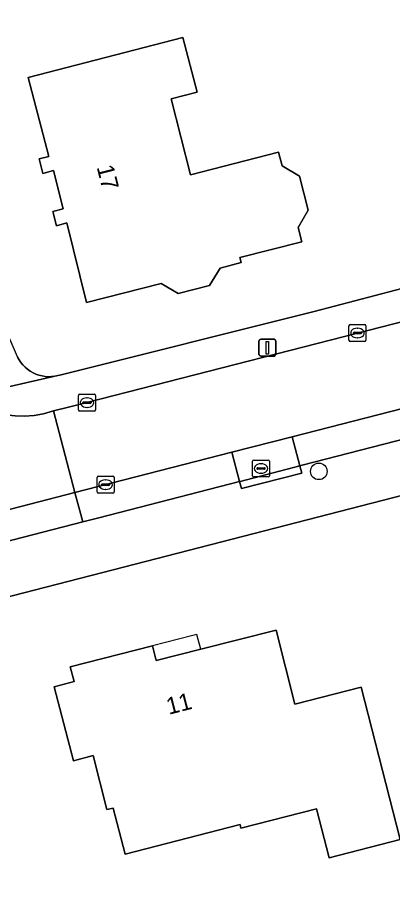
# Model space of a CAD drawing. Extents: x 158835 to 160077, y 386387 to 387778.
# Drawn here: x 159446.6 to 159468.8, y 386690.7 to 386742.5 of the extents above; entities that cross this region are included whole.
import ezdxf

# ---------------------------------------------------------------- set-up
doc = ezdxf.new("R2010")
doc.units = 0
for name, color, linetype in [('IMGEO_Boom', 7, 'Continuous'), ('IMGEO_Erf', 7, 'Continuous'), ('IMGEO_Kolk', 7, 'Continuous'), ('IMGEO_Lichtmast', 7, 'Continuous'), ('IMGEO_Muur', 7, 'Continuous'), ('IMGEO_Pand', 7, 'Continuous'), ('IMGEO_Pand_nummerreeks', 7, 'Continuous'), ('IMGEO_Pand_overbouw', 7, 'Continuous'), ('IMGEO_Parkeervlak_open', 7, 'Continuous'), ('IMGEO_Rijbaan_lokaal_open', 7, 'Continuous'), ('IMGEO_Rioolput', 7, 'Continuous'), ('IMGEO_Voetpad_open', 7, 'Continuous')]:
    doc.layers.add(name, color=color, linetype=linetype)

msp = doc.modelspace()

# ---------------------------------------------------------------- linework, layer by layer
at = {"layer": 'IMGEO_Boom'}
msp.add_circle((159464.427, 386715.657), 0.489, dxfattribs=at)
at = {"layer": 'IMGEO_Erf'}
for points in [[(159425.315, 386771.692), (159434.699, 386750), (159446.561, 386722.581), (159446.639, 386722.409), (159446.732, 386722.245), (159446.839, 386722.089), (159446.96, 386721.944), (159447.093, 386721.81), (159447.238, 386721.689), (159447.393, 386721.581), (159447.557, 386721.487), (159447.729, 386721.408), (159447.907, 386721.345), (159448.09, 386721.298), (159448.276, 386721.268), (159448.464, 386721.254), (159448.653, 386721.258), (159448.841, 386721.278), (159449.026, 386721.315), (159449.13, 386721.343), (159464.145, 386725.103), (159472.554, 386727.311)], [(159500, 386722.142), (159452.288, 386709.846), (159415.977, 386700.489), (159412.19, 386699.306), (159408.523, 386697.788), (159405.088, 386695.997), (159404.197, 386695.456), (159329.763, 386649.508)]]:
    msp.add_lwpolyline(points, dxfattribs=at)
for points in [[(159456.404, 386741.302), (159457.24, 386738.068), (159455.701, 386737.67), (159456.86, 386733.187), (159462.048, 386734.529), (159462.261, 386733.703), (159463.284, 386733.099), (159463.801, 386731.095), (159463.198, 386730.071), (159463.415, 386729.229), (159459.772, 386728.29), (159459.849, 386728.01), (159458.612, 386727.674), (159457.967, 386726.64), (159456.131, 386726.163), (159455.116, 386726.768), (159450.717, 386725.632), (159449.547, 386730.336), (159448.936, 386730.161), (159448.724, 386731.019), (159449.335, 386731.171), (159448.759, 386733.437), (159448.128, 386733.263), (159447.912, 386734.118), (159448.484, 386734.263), (159447.274, 386738.941)], [(159449.94, 386698.562), (159448.814, 386702.925), (159449.976, 386703.243), (159449.754, 386704.104), (159454.605, 386705.345), (159454.828, 386704.474), (159457.463, 386705.146), (159461.901, 386706.279), (159463.016, 386701.909), (159466.929, 386702.912), (159469.231, 386693.903), (159465.029, 386692.822), (159464.282, 386695.727), (159459.829, 386694.582), (159459.777, 386694.785), (159452.99, 386693.04), (159452.291, 386695.76), (159451.91, 386695.676), (159451.102, 386698.862)]]:
    msp.add_lwpolyline(points, close=True, dxfattribs=at)
at = {"layer": 'IMGEO_Kolk'}
for p, q in [((159466.28, 386724.333), (159467.132, 386724.333)), ((159466.205, 386723.407), (159466.205, 386724.259)), ((159466.464, 386723.827), (159466.464, 386723.839)), ((159466.902, 386723.79), (159466.504, 386723.79)), ((159466.507, 386723.876), (159466.905, 386723.876)), ((159466.693, 386724.113), (159466.718, 386724.113)), ((159466.948, 386723.839), (159466.948, 386723.827)), ((159467.206, 386724.259), (159467.206, 386723.407)), ((159467.132, 386723.333), (159466.28, 386723.333)), ((159466.716, 386723.553), (159466.691, 386723.553)), ((159450.241, 386719.293), (159450.241, 386720.145)), ((159450.316, 386720.219), (159451.168, 386720.219)), ((159451.242, 386720.145), (159451.242, 386719.293)), ((159450.5, 386719.713), (159450.5, 386719.725)), ((159450.938, 386719.676), (159450.54, 386719.676)), ((159450.543, 386719.762), (159450.941, 386719.762)), ((159450.729, 386719.999), (159450.754, 386719.999)), ((159450.984, 386719.725), (159450.984, 386719.713)), ((159451.168, 386719.219), (159450.316, 386719.219)), ((159450.752, 386719.439), (159450.727, 386719.439)), ((159451.338, 386714.447), (159451.338, 386715.299)), ((159451.413, 386715.373), (159452.265, 386715.373)), ((159451.826, 386715.153), (159451.851, 386715.153)), ((159452.339, 386715.299), (159452.339, 386714.447)), ((159451.597, 386714.867), (159451.597, 386714.879)), ((159452.035, 386714.83), (159451.637, 386714.83)), ((159451.64, 386714.916), (159452.038, 386714.916)), ((159451.849, 386714.593), (159451.824, 386714.593)), ((159452.081, 386714.879), (159452.081, 386714.867)), ((159452.265, 386714.373), (159451.413, 386714.373))]:
    msp.add_line(p, q, dxfattribs=at)
for points in [[(159466.28, 386724.333), (159467.132, 386724.333)], [(159466.205, 386723.407), (159466.205, 386724.259)], [(159467.206, 386724.259), (159467.206, 386723.407)], [(159467.132, 386723.333), (159466.28, 386723.333)], [(159450.241, 386719.293), (159450.241, 386720.145)], [(159450.316, 386720.219), (159451.168, 386720.219)], [(159451.242, 386720.145), (159451.242, 386719.293)], [(159451.168, 386719.219), (159450.316, 386719.219)], [(159451.338, 386714.447), (159451.338, 386715.299)], [(159451.413, 386715.373), (159452.265, 386715.373)], [(159452.339, 386715.299), (159452.339, 386714.447)], [(159452.265, 386714.373), (159451.413, 386714.373)]]:
    msp.add_lwpolyline(points, dxfattribs=at)
for centre, radius, start, end in [((159466.282, 386724.257), 0.0765, 91.552, 178.448), ((159466.282, 386724.257), 0.0765, 91.552, 178.448), ((159467.13, 386724.257), 0.0765, 1.552, 88.448), ((159467.13, 386724.257), 0.0765, 1.552, 88.448), ((159466.504, 386723.836), 0.0403, 85.8775, 175.7526), ((159466.501, 386723.826), 0.0366, 178.938, 274.7102), ((159466.905, 386723.833), 0.043, 264.8664, 352.4533), ((159466.909, 386723.838), 0.0386, 1.7309, 96.639), ((159466.282, 386723.409), 0.0765, 181.552, 268.448), ((159466.282, 386723.409), 0.0765, 181.552, 268.448), ((159467.13, 386723.409), 0.0765, 271.552, 358.448), ((159467.13, 386723.409), 0.0765, 271.552, 358.448), ((159450.318, 386720.143), 0.0765, 91.552, 178.448), ((159450.318, 386720.143), 0.0765, 91.552, 178.448), ((159451.166, 386720.143), 0.0765, 1.552, 88.448), ((159451.166, 386720.143), 0.0765, 1.552, 88.448), ((159450.54, 386719.722), 0.0403, 85.8775, 175.7526), ((159450.537, 386719.712), 0.0366, 178.938, 274.7102), ((159450.941, 386719.719), 0.043, 264.8664, 352.4533), ((159450.945, 386719.724), 0.0386, 1.7309, 96.639), ((159450.318, 386719.295), 0.0765, 181.552, 268.448), ((159450.318, 386719.295), 0.0765, 181.552, 268.448), ((159451.166, 386719.295), 0.0765, 271.552, 358.448), ((159451.166, 386719.295), 0.0765, 271.552, 358.448), ((159451.415, 386715.297), 0.0765, 91.552, 178.448), ((159451.415, 386715.297), 0.0765, 91.552, 178.448), ((159452.263, 386715.297), 0.0765, 1.552, 88.448), ((159452.263, 386715.297), 0.0765, 1.552, 88.448), ((159451.415, 386714.449), 0.0765, 181.552, 268.448), ((159451.415, 386714.449), 0.0765, 181.552, 268.448), ((159451.637, 386714.876), 0.0403, 85.8775, 175.7526), ((159451.634, 386714.866), 0.0366, 178.938, 274.7102), ((159452.038, 386714.873), 0.043, 264.8664, 352.4533), ((159452.042, 386714.878), 0.0386, 1.7309, 96.639), ((159452.263, 386714.449), 0.0765, 271.552, 358.448), ((159452.263, 386714.449), 0.0765, 271.552, 358.448)]:
    msp.add_arc(centre, radius, start, end, dxfattribs=at)
for centre, major_axis, ratio, start_param, end_param in [((159466.692, 386723.833), (-0.387, 0.002), 0.722429, 4.712389, 7.853982), ((159466.717, 386723.833), (-0.39, 0.002), 0.717154, 1.570796, 4.712389), ((159450.728, 386719.719), (-0.387, 0.002), 0.722429, 4.712389, 7.853982), ((159450.753, 386719.719), (-0.39, 0.002), 0.717154, 1.570796, 4.712389), ((159451.825, 386714.873), (-0.387, 0.002), 0.722429, 4.712389, 7.853982), ((159451.85, 386714.873), (-0.39, 0.002), 0.717154, 1.570796, 4.712389)]:
    msp.add_ellipse(centre, major_axis=major_axis, ratio=ratio, start_param=start_param, end_param=end_param, dxfattribs=at)
at = {"layer": 'IMGEO_Lichtmast'}
for p, q in [((159460.894, 386722.567), (159460.894, 386723.367)), ((159460.894, 386723.367), (159460.894, 386722.567)), ((159460.994, 386723.467), (159461.784, 386723.467)), ((159461.784, 386723.467), (159460.994, 386723.467)), ((159461.884, 386723.367), (159461.884, 386722.567)), ((159461.884, 386722.567), (159461.884, 386723.367)), ((159461.784, 386722.467), (159460.994, 386722.467)), ((159460.994, 386722.467), (159461.784, 386722.467))]:
    msp.add_line(p, q, dxfattribs=at)
msp.add_lwpolyline([(159461.314, 386723.342), (159461.464, 386723.342), (159461.464, 386722.592), (159461.314, 386722.592), (159461.314, 386723.342)], dxfattribs=at)
for centre, start, end in [((159460.994, 386723.367), 90, 180), ((159460.994, 386723.367), 90, 180), ((159461.784, 386723.367), 0, 90), ((159461.784, 386723.367), 360, 90), ((159460.994, 386722.567), 180, 270), ((159460.994, 386722.567), 180, 270), ((159461.784, 386722.567), 270, 0), ((159461.784, 386722.567), 270, 0)]:
    msp.add_arc(centre, 0.1, start, end, dxfattribs=at)
at = {"layer": 'IMGEO_Muur'}
msp.add_lwpolyline([(159472.554, 386727.311), (159464.145, 386725.103)], dxfattribs=at)
at = {"layer": 'IMGEO_Pand'}
for points in [[(159448.936, 386730.161), (159449.547, 386730.336), (159450.717, 386725.632), (159455.116, 386726.768), (159456.131, 386726.163), (159457.967, 386726.64), (159458.612, 386727.674), (159459.849, 386728.01), (159459.772, 386728.29), (159463.415, 386729.229), (159463.198, 386730.071), (159463.801, 386731.095), (159463.284, 386733.099), (159462.261, 386733.703), (159462.048, 386734.529), (159456.86, 386733.187), (159455.701, 386737.67), (159457.24, 386738.068), (159456.404, 386741.302), (159447.274, 386738.941), (159448.484, 386734.263), (159447.912, 386734.118), (159448.128, 386733.263), (159448.759, 386733.437), (159449.335, 386731.171), (159448.724, 386731.019)], [(159457.463, 386705.146), (159454.828, 386704.474), (159454.605, 386705.345), (159449.754, 386704.104), (159449.976, 386703.243), (159448.814, 386702.925), (159449.94, 386698.562), (159451.102, 386698.862), (159451.91, 386695.676), (159452.291, 386695.76), (159452.99, 386693.04), (159459.777, 386694.785), (159459.829, 386694.582), (159464.282, 386695.727), (159465.029, 386692.822), (159469.231, 386693.903), (159466.929, 386702.912), (159463.016, 386701.909), (159461.901, 386706.279)]]:
    msp.add_lwpolyline(points, close=True, dxfattribs=at)
at = {"layer": 'IMGEO_Pand_overbouw'}
msp.add_lwpolyline([(159454.605, 386705.345), (159454.828, 386704.474), (159457.463, 386705.146), (159457.302, 386705.724), (159457.221, 386706.021), (159456.914, 386705.937)], close=True, dxfattribs=at)
at = {"layer": 'IMGEO_Parkeervlak_open'}
for points in [[(159478.768, 386721.793), (159469.368, 386719.379), (159462.852, 386717.704), (159463.303, 386715.988), (159463.438, 386716.024), (159479.208, 386720.08)], [(159459.751, 386715.054), (159459.295, 386716.79), (159450.032, 386714.409), (159450.489, 386712.668), (159451.443, 386712.914)], [(159450.489, 386712.668), (159450.032, 386714.409), (159443.561, 386712.745), (159444.01, 386710.999)]]:
    msp.add_lwpolyline(points, close=True, dxfattribs=at)
at = {"layer": 'IMGEO_Rijbaan_lokaal_open'}
msp.add_lwpolyline([(159500, 386727.237), (159505.257, 386728.584), (159509.764, 386729.781), (159510.326, 386729.92), (159509.609, 386734.841), (159503.261, 386733.27), (159500, 386732.427), (159484.395, 386728.392), (159477.382, 386726.586), (159473.743, 386725.638), (159466.706, 386723.831), (159450.742, 386719.718), (159449.649, 386719.445), (159448.769, 386719.226), (159450.032, 386714.409), (159459.295, 386716.79), (159462.852, 386717.704), (159469.368, 386719.379), (159478.768, 386721.793), (159482.497, 386722.75), (159486.339, 386723.736), (159487.275, 386723.976), (159489.901, 386724.649)], close=True, dxfattribs=at)
for points in [[(159448.769, 386719.226), (159448.171, 386719.056), (159447.618, 386718.966), (159447.058, 386718.925), (159446.496, 386718.935), (159445.938, 386718.995), (159445.387, 386719.105), (159444.848, 386719.263), (159444.326, 386719.469), (159443.824, 386719.72), (159443.346, 386720.016), (159442.897, 386720.353), (159442.48, 386720.729), (159442.098, 386721.14), (159441.754, 386721.584), (159441.451, 386722.057), (159441.192, 386722.555), (159440.208, 386724.774), (159435.635, 386722.85), (159435.875, 386722.284)], [(159432.207, 386715.004), (159431.628, 386714.826), (159432.881, 386710), (159439.864, 386711.795), (159443.561, 386712.745), (159450.032, 386714.409), (159448.769, 386719.226)]]:
    msp.add_lwpolyline(points, dxfattribs=at)
at = {"layer": 'IMGEO_Rioolput'}
for p, q in [((159460.514, 386715.402), (159460.514, 386716.254)), ((159460.589, 386716.328), (159461.441, 386716.328)), ((159461.002, 386716.108), (159461.027, 386716.108)), ((159461.515, 386716.254), (159461.515, 386715.402)), ((159460.773, 386715.822), (159460.773, 386715.834)), ((159461.211, 386715.785), (159460.813, 386715.785)), ((159460.816, 386715.871), (159461.214, 386715.871)), ((159461.025, 386715.548), (159461, 386715.548)), ((159461.257, 386715.834), (159461.257, 386715.822)), ((159461.441, 386715.328), (159460.589, 386715.328))]:
    msp.add_line(p, q, dxfattribs=at)
for points in [[(159460.514, 386715.402), (159460.514, 386716.254)], [(159460.589, 386716.328), (159461.441, 386716.328)], [(159461.515, 386716.254), (159461.515, 386715.402)], [(159461.441, 386715.328), (159460.589, 386715.328)]]:
    msp.add_lwpolyline(points, dxfattribs=at)
for centre, radius, start, end in [((159460.591, 386716.252), 0.0765, 91.552, 178.448), ((159460.591, 386716.252), 0.0765, 91.552, 178.448), ((159461.439, 386716.252), 0.0765, 1.552, 88.448), ((159461.439, 386716.252), 0.0765, 1.552, 88.448), ((159460.813, 386715.831), 0.0403, 85.8775, 175.7526), ((159460.81, 386715.821), 0.0366, 178.938, 274.7102), ((159461.214, 386715.828), 0.043, 264.8664, 352.4533), ((159461.218, 386715.833), 0.0386, 1.7309, 96.639), ((159460.591, 386715.404), 0.0765, 181.552, 268.448), ((159460.591, 386715.404), 0.0765, 181.552, 268.448), ((159461.439, 386715.404), 0.0765, 271.552, 358.448), ((159461.439, 386715.404), 0.0765, 271.552, 358.448)]:
    msp.add_arc(centre, radius, start, end, dxfattribs=at)
for centre, major_axis, ratio, start_param, end_param in [((159461.001, 386715.828), (-0.387, 0.002), 0.722429, 4.712389, 7.853982), ((159461.026, 386715.828), (-0.39, 0.002), 0.717154, 1.570796, 4.712389)]:
    msp.add_ellipse(centre, major_axis=major_axis, ratio=ratio, start_param=start_param, end_param=end_param, dxfattribs=at)
at = {"layer": 'IMGEO_Voetpad_open'}
for points in [[(159472.554, 386727.311), (159464.145, 386725.103), (159449.13, 386721.343), (159449.026, 386721.315), (159443.346, 386720.016), (159443.824, 386719.72), (159444.326, 386719.469), (159444.848, 386719.263), (159445.387, 386719.105), (159445.938, 386718.995), (159446.496, 386718.935), (159447.058, 386718.925), (159447.618, 386718.966), (159448.171, 386719.056), (159448.769, 386719.226), (159449.649, 386719.445), (159450.742, 386719.718), (159466.706, 386723.831), (159473.743, 386725.638)], [(159443.346, 386720.016), (159449.026, 386721.315), (159448.841, 386721.278), (159448.653, 386721.258), (159448.464, 386721.254), (159448.276, 386721.268), (159448.09, 386721.298), (159447.907, 386721.345), (159447.729, 386721.408), (159447.557, 386721.487), (159447.393, 386721.581), (159447.238, 386721.689), (159447.093, 386721.81), (159446.96, 386721.944), (159446.839, 386722.089), (159446.732, 386722.245), (159446.639, 386722.409)], [(159404.197, 386695.456), (159405.088, 386695.997), (159408.523, 386697.788), (159412.19, 386699.306), (159415.977, 386700.489), (159452.288, 386709.846), (159500, 386722.142)], [(159479.208, 386720.08), (159463.438, 386716.024), (159463.303, 386715.988), (159463.416, 386715.558), (159459.86, 386714.637), (159459.751, 386715.054), (159451.443, 386712.914), (159450.489, 386712.668), (159444.01, 386710.999), (159440.313, 386710.047), (159433.336, 386708.25), (159424.221, 386705.923), (159424.334, 386705.489), (159420.707, 386704.548), (159420.621, 386704.526), (159420.496, 386704.959), (159420.367, 386704.925), (159414.734, 386703.467), (159410.36, 386701.997)]]:
    msp.add_lwpolyline(points, dxfattribs=at)
for points in [[(159462.852, 386717.704), (159459.295, 386716.79), (159459.751, 386715.054), (159459.784, 386715.062), (159463.303, 386715.988)], [(159463.416, 386715.558), (159463.303, 386715.988), (159459.784, 386715.062), (159459.751, 386715.054), (159459.86, 386714.637)]]:
    msp.add_lwpolyline(points, close=True, dxfattribs=at)

# ---------------------------------------------------------------- texts
at = {"layer": 'IMGEO_Pand_nummerreeks'}
for s, rotation, p in [('17', 284.2621, (159451.308, 386733.637)), ('11', 14.3747, (159455.57, 386701.271))]:
    msp.add_text(s, height=1, rotation=rotation, dxfattribs=at).set_placement(p)

doc.saveas('drawing.dxf')
